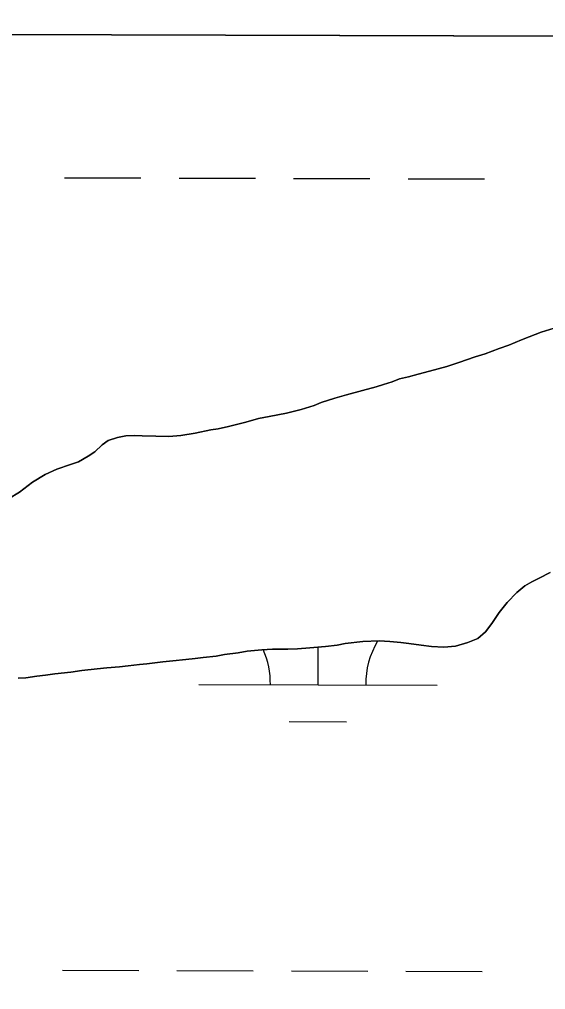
# Model space of a CAD drawing. Extents: x 3161615 to 3199515, y 867541 to 892976.
# Drawn here: x 3168174.6 to 3168395.2, y 890788.2 to 891195.5 of the extents above; entities that cross this region are included whole.
import ezdxf

# ---------------------------------------------------------------- set-up
doc = ezdxf.new("R2010")
doc.units = 0
for name, color, linetype in [('V-GRID-FRAM', 7, 'Continuous'), ('V-SITE-VEGE', 7, 'Continuous'), ('V-TOPO-SHOR', 7, 'Continuous'), ('V-WETL-SWMP', 7, 'Continuous')]:
    doc.layers.add(name, color=color, linetype=linetype)

msp = doc.modelspace()

# ---------------------------------------------------------------- linework, layer by layer
at = {"layer": 'V-GRID-FRAM'}
msp.add_lwpolyline([(3165877.44, 891195.48), (3197228.98, 891108.84), (3197186.66, 872920.88), (3165819.25, 873007.56), (3165877.44, 891195.48)], dxfattribs=at)
at = {"layer": 'V-SITE-VEGE'}
for p, q in [((3169353.41, 891185.88), (3167898.99, 891189.89)), ((3168388.39, 891062.28), (3168393.35, 891064.24)), ((3168393.35, 891064.24), (3168400.61, 891066.4)), ((3168379.79, 891058.76), (3168385.14, 891060.91)), ((3168385.14, 891060.91), (3168388.39, 891062.28)), ((3168369.86, 891055.04), (3168375.78, 891057.39)), ((3168375.78, 891057.39), (3168379.79, 891058.76)), ((3168353.81, 891049.73), (3168358.78, 891051.5)), ((3168358.78, 891051.5), (3168365.66, 891053.85)), ((3168365.66, 891053.85), (3168369.86, 891055.04)), ((3168341.77, 891046.57), (3168346.55, 891047.76)), ((3168346.55, 891047.76), (3168353.81, 891049.73)), ((3168327.25, 891042.23), (3168330.88, 891043.41)), ((3168330.88, 891043.41), (3168333.93, 891044.59)), ((3168333.93, 891044.59), (3168337.76, 891045.39)), ((3168337.76, 891045.39), (3168341.77, 891046.57)), ((3168311.77, 891037.89), (3168318.46, 891039.67)), ((3168318.46, 891039.67), (3168324.19, 891041.25)), ((3168324.19, 891041.25), (3168327.25, 891042.23)), ((3168301.06, 891034.74), (3168306.8, 891036.51)), ((3168306.8, 891036.51), (3168311.77, 891037.89)), ((3168286.54, 891030.21), (3168292.66, 891031.8)), ((3168292.66, 891031.8), (3168298.2, 891033.37)), ((3168298.2, 891033.37), (3168301.06, 891034.74)), ((3168269.53, 891026.43), (3168274.88, 891028.01)), ((3168274.88, 891028.01), (3168279.28, 891028.81)), ((3168279.28, 891028.81), (3168286.54, 891030.21)), ((3168248.3, 891021.85), (3168254.8, 891023.24)), ((3168254.8, 891023.24), (3168257.86, 891023.65)), ((3168257.86, 891023.65), (3168262.26, 891024.65)), ((3168262.26, 891024.65), (3168269.53, 891026.43)), ((3168209.26, 891016.93), (3168211.74, 891018.67)), ((3168211.74, 891018.67), (3168215.75, 891020.05)), ((3168215.75, 891020.05), (3168219.19, 891020.65)), ((3168219.19, 891020.65), (3168223.02, 891020.87)), ((3168223.02, 891020.87), (3168226.09, 891020.71)), ((3168226.09, 891020.71), (3168231.83, 891020.56)), ((3168231.83, 891020.56), (3168237.2, 891020.42)), ((3168237.2, 891020.42), (3168242.18, 891020.84)), ((3168242.18, 891020.84), (3168248.3, 891021.85)), ((3168206.22, 891014.03), (3168209.26, 891016.93)), ((3168199.36, 891009.76), (3168203.36, 891012.09)), ((3168203.36, 891012.09), (3168206.22, 891014.03)), ((3168185.42, 891004.47), (3168190.19, 891006.62)), ((3168190.19, 891006.62), (3168195.92, 891008.58)), ((3168195.92, 891008.58), (3168199.36, 891009.76)), ((3168180.08, 891001.17), (3168185.42, 891004.47)), ((3168174.56, 890997.1), (3168180.08, 891001.17)), ((3168169.98, 890994.19), (3168174.56, 890997.1)), ((3168397.06, 890963.31), (3168392.48, 890960.97)), ((3168386.57, 890957.67), (3168383.14, 890954.96)), ((3168389.43, 890959.42), (3168386.57, 890957.67)), ((3168392.48, 890960.97), (3168389.43, 890959.42)), ((3168383.14, 890954.96), (3168379.16, 890950.71)), ((3168379.16, 890950.71), (3168375.74, 890946.47)), ((3168375.74, 890946.47), (3168372.72, 890941.84)), ((3168372.72, 890941.84), (3168370.06, 890938.37)), ((3168370.06, 890938.37), (3168366.83, 890935.67)), ((3168311.1, 890933.48), (3168307.85, 890932.88)), ((3168318.56, 890934.31), (3168311.1, 890933.48)), ((3168325.46, 890934.56), (3168318.56, 890934.31)), ((3168329.86, 890934.4), (3168325.46, 890934.56)), ((3168334.47, 890933.86), (3168329.86, 890934.4)), ((3168337.92, 890933.51), (3168334.47, 890933.86)), ((3168343.1, 890932.79), (3168337.92, 890933.51)), ((3168362.63, 890933.91), (3168357.47, 890932.33)), ((3168366.83, 890935.67), (3168362.63, 890933.91)), ((3168266.3, 890929.66), (3168260.56, 890928.85)), ((3168270.13, 890930.27), (3168266.3, 890929.66)), ((3168276.26, 890930.89), (3168270.13, 890930.27)), ((3168280.66, 890931.12), (3168276.26, 890930.89)), ((3168287.17, 890931.18), (3168280.66, 890931.12)), ((3168291.2, 890931.21), (3168287.17, 890931.18)), ((3168296.36, 890931.64), (3168291.2, 890931.21)), ((3168302.87, 890932.26), (3168296.36, 890931.64)), ((3168307.85, 890932.88), (3168302.87, 890932.26)), ((3168347.31, 890932.25), (3168343.1, 890932.79)), ((3168352.49, 890931.91), (3168347.31, 890932.25)), ((3168357.47, 890932.33), (3168352.49, 890931.91)), ((3168228.03, 890924.94), (3168224.97, 890924.72)), ((3168234.73, 890925.76), (3168228.03, 890924.94)), ((3168238.94, 890926.18), (3168234.73, 890925.76)), ((3168244.3, 890926.8), (3168238.94, 890926.18)), ((3168248.32, 890927.22), (3168244.3, 890926.8)), ((3168251.57, 890927.63), (3168248.32, 890927.22)), ((3168257.12, 890928.24), (3168251.57, 890927.63)), ((3168260.56, 890928.85), (3168257.12, 890928.24)), ((3168196.07, 890921.42), (3168189.37, 890920.79)), ((3168200.66, 890922.22), (3168196.07, 890921.42)), ((3168207.16, 890922.85), (3168200.66, 890922.22)), ((3168211.19, 890923.27), (3168207.16, 890922.85)), ((3168216.55, 890923.7), (3168211.19, 890923.27)), ((3168220.18, 890924.11), (3168216.55, 890923.7)), ((3168224.97, 890924.72), (3168220.18, 890924.11)), ((3168177.31, 890919.15), (3168174.06, 890918.94)), ((3168181.9, 890919.77), (3168177.31, 890919.15)), ((3168185.54, 890920.18), (3168181.9, 890919.77)), ((3168189.37, 890920.79), (3168185.54, 890920.18))]:
    msp.add_line(p, q, dxfattribs=at)
at = {"layer": 'V-TOPO-SHOR'}
for points in [[(3168169.98, 890994.19), (3168174.56, 890997.1), (3168180.08, 891001.17), (3168185.42, 891004.47), (3168190.19, 891006.62), (3168195.92, 891008.58), (3168199.36, 891009.76), (3168203.36, 891012.09), (3168206.22, 891014.03), (3168209.26, 891016.93), (3168211.74, 891018.67), (3168215.75, 891020.05), (3168219.19, 891020.65), (3168223.02, 891020.87), (3168226.09, 891020.71), (3168231.83, 891020.56), (3168237.2, 891020.42), (3168242.18, 891020.84), (3168248.3, 891021.85), (3168254.8, 891023.24), (3168257.86, 891023.65), (3168262.26, 891024.65), (3168269.53, 891026.43), (3168274.88, 891028.01), (3168279.28, 891028.81), (3168286.54, 891030.21), (3168292.66, 891031.79), (3168298.2, 891033.37), (3168301.06, 891034.74), (3168306.8, 891036.51), (3168311.77, 891037.89), (3168318.46, 891039.67), (3168324.19, 891041.25), (3168327.25, 891042.23), (3168330.88, 891043.41), (3168333.93, 891044.59), (3168337.76, 891045.39), (3168341.77, 891046.57), (3168346.55, 891047.76), (3168353.81, 891049.73), (3168358.78, 891051.5), (3168365.66, 891053.85), (3168369.86, 891055.04), (3168375.78, 891057.39), (3168379.79, 891058.76), (3168385.14, 891060.91), (3168388.39, 891062.28), (3168393.35, 891064.24), (3168400.61, 891066.4)], [(3168397.06, 890963.31), (3168392.48, 890960.97), (3168389.43, 890959.42), (3168386.57, 890957.67), (3168383.14, 890954.96), (3168379.16, 890950.71), (3168375.74, 890946.47), (3168372.71, 890941.84), (3168370.06, 890938.37), (3168366.83, 890935.67), (3168362.63, 890933.91), (3168357.47, 890932.33), (3168352.49, 890931.91), (3168347.31, 890932.25), (3168343.1, 890932.79), (3168337.92, 890933.51), (3168334.47, 890933.87), (3168329.86, 890934.4), (3168325.46, 890934.56), (3168318.56, 890934.31), (3168311.1, 890933.48), (3168307.85, 890932.88), (3168302.87, 890932.26), (3168296.36, 890931.64), (3168291.2, 890931.21), (3168287.17, 890931.18), (3168280.66, 890931.12), (3168276.26, 890930.89), (3168270.13, 890930.27), (3168266.3, 890929.66), (3168260.56, 890928.85), (3168257.12, 890928.24), (3168251.57, 890927.63), (3168248.32, 890927.22), (3168244.3, 890926.8), (3168238.94, 890926.18), (3168234.73, 890925.76), (3168228.03, 890924.94), (3168224.97, 890924.72), (3168220.18, 890924.11), (3168216.54, 890923.69), (3168211.19, 890923.27), (3168207.16, 890922.85), (3168200.66, 890922.22), (3168196.07, 890921.42), (3168189.37, 890920.79), (3168185.54, 890920.18), (3168181.9, 890919.77), (3168177.31, 890919.15), (3168174.06, 890918.94)]]:
    msp.add_lwpolyline(points, dxfattribs=at)
at = {"layer": 'V-WETL-SWMP'}
for p, q in [((3167898.99, 891189.89), (3169353.42, 891185.88)), ((3168193.52, 891129), (3168225.52, 891128.91)), ((3168241.52, 891128.87), (3168273.52, 891128.78)), ((3168289.52, 891128.74), (3168321.52, 891128.65)), ((3168337.52, 891128.6), (3168369.52, 891128.51)), ((3168393.35, 891064.24), (3168388.38, 891062.28)), ((3168400.61, 891066.4), (3168393.35, 891064.24)), ((3168385.14, 891060.91), (3168379.79, 891058.76)), ((3168388.38, 891062.28), (3168385.14, 891060.91)), ((3168375.78, 891057.39), (3168369.86, 891055.04)), ((3168379.79, 891058.76), (3168375.78, 891057.39)), ((3168358.78, 891051.5), (3168353.81, 891049.73)), ((3168365.66, 891053.85), (3168358.78, 891051.5)), ((3168369.86, 891055.04), (3168365.66, 891053.85)), ((3168346.55, 891047.76), (3168341.77, 891046.57)), ((3168353.81, 891049.73), (3168346.55, 891047.76)), ((3168330.88, 891043.41), (3168327.25, 891042.23)), ((3168333.93, 891044.59), (3168330.88, 891043.41)), ((3168337.76, 891045.39), (3168333.93, 891044.59)), ((3168341.77, 891046.57), (3168337.76, 891045.39)), ((3168318.46, 891039.67), (3168311.77, 891037.89)), ((3168324.19, 891041.25), (3168318.46, 891039.67)), ((3168327.25, 891042.23), (3168324.19, 891041.25)), ((3168306.8, 891036.51), (3168301.07, 891034.74)), ((3168311.77, 891037.89), (3168306.8, 891036.51)), ((3168292.66, 891031.79), (3168286.54, 891030.21)), ((3168298.2, 891033.37), (3168292.66, 891031.79)), ((3168301.07, 891034.74), (3168298.2, 891033.37)), ((3168274.88, 891028.01), (3168269.53, 891026.43)), ((3168279.28, 891028.81), (3168274.88, 891028.01)), ((3168286.54, 891030.21), (3168279.28, 891028.81)), ((3168254.8, 891023.24), (3168248.3, 891021.85)), ((3168257.86, 891023.65), (3168254.8, 891023.24)), ((3168262.26, 891024.65), (3168257.86, 891023.65)), ((3168269.53, 891026.43), (3168262.26, 891024.65)), ((3168211.74, 891018.67), (3168209.26, 891016.93)), ((3168215.75, 891020.05), (3168211.74, 891018.67)), ((3168219.19, 891020.65), (3168215.75, 891020.05)), ((3168223.02, 891020.87), (3168219.19, 891020.65)), ((3168226.09, 891020.71), (3168223.02, 891020.87)), ((3168231.83, 891020.56), (3168226.09, 891020.71)), ((3168237.2, 891020.42), (3168231.83, 891020.56)), ((3168242.18, 891020.84), (3168237.2, 891020.42)), ((3168248.3, 891021.85), (3168242.18, 891020.84)), ((3168209.26, 891016.93), (3168206.22, 891014.03)), ((3168203.36, 891012.09), (3168199.36, 891009.76)), ((3168206.22, 891014.03), (3168203.36, 891012.09)), ((3168190.19, 891006.62), (3168185.42, 891004.47)), ((3168195.92, 891008.58), (3168190.19, 891006.62)), ((3168199.36, 891009.76), (3168195.92, 891008.58)), ((3168185.42, 891004.47), (3168180.08, 891001.17)), ((3168180.08, 891001.17), (3168174.56, 890997.1)), ((3168174.56, 890997.1), (3168169.98, 890994.19)), ((3168392.48, 890960.97), (3168397.06, 890963.31)), ((3168383.14, 890954.96), (3168386.57, 890957.67)), ((3168386.57, 890957.67), (3168389.43, 890959.42)), ((3168389.43, 890959.42), (3168392.48, 890960.97)), ((3168379.15, 890950.71), (3168383.14, 890954.96)), ((3168375.74, 890946.47), (3168379.15, 890950.71)), ((3168372.71, 890941.84), (3168375.74, 890946.47)), ((3168370.06, 890938.37), (3168372.71, 890941.84)), ((3168366.83, 890935.67), (3168370.06, 890938.37)), ((3168307.85, 890932.88), (3168311.1, 890933.48)), ((3168311.1, 890933.48), (3168318.56, 890934.31)), ((3168318.56, 890934.31), (3168325.46, 890934.56)), ((3168325.46, 890934.56), (3168329.86, 890934.4)), ((3168329.86, 890934.4), (3168334.47, 890933.87)), ((3168334.47, 890933.87), (3168337.92, 890933.51)), ((3168337.92, 890933.51), (3168343.1, 890932.79)), ((3168357.47, 890932.33), (3168362.63, 890933.91)), ((3168362.63, 890933.91), (3168366.83, 890935.67)), ((3168260.56, 890928.85), (3168266.3, 890929.66)), ((3168266.3, 890929.66), (3168270.13, 890930.27)), ((3168270.13, 890930.27), (3168276.25, 890930.89)), ((3168276.25, 890930.89), (3168280.66, 890931.12)), ((3168280.66, 890931.12), (3168287.17, 890931.18)), ((3168287.17, 890931.18), (3168291.19, 890931.21)), ((3168291.19, 890931.21), (3168296.36, 890931.63)), ((3168296.36, 890931.63), (3168302.87, 890932.26)), ((3168299.78, 890916.1), (3168299.82, 890931.97)), ((3168302.87, 890932.26), (3168307.85, 890932.88)), ((3168343.1, 890932.79), (3168347.32, 890932.25)), ((3168347.32, 890932.25), (3168352.49, 890931.91)), ((3168352.49, 890931.91), (3168357.47, 890932.33)), ((3168224.96, 890924.72), (3168228.03, 890924.94)), ((3168228.03, 890924.94), (3168234.73, 890925.76)), ((3168234.73, 890925.76), (3168238.94, 890926.18)), ((3168238.94, 890926.18), (3168244.3, 890926.8)), ((3168244.3, 890926.8), (3168248.32, 890927.21)), ((3168248.32, 890927.21), (3168251.57, 890927.62)), ((3168251.57, 890927.62), (3168257.12, 890928.24)), ((3168257.12, 890928.24), (3168260.56, 890928.85)), ((3168189.37, 890920.79), (3168196.07, 890921.42)), ((3168196.07, 890921.42), (3168200.66, 890922.22)), ((3168200.66, 890922.22), (3168207.16, 890922.85)), ((3168207.16, 890922.85), (3168211.18, 890923.27)), ((3168211.18, 890923.27), (3168216.54, 890923.69)), ((3168216.54, 890923.69), (3168220.18, 890924.11)), ((3168220.18, 890924.11), (3168224.96, 890924.72)), ((3168174.06, 890918.94), (3168177.31, 890919.16)), ((3168177.31, 890919.16), (3168181.9, 890919.77)), ((3168181.9, 890919.77), (3168185.54, 890920.18)), ((3168185.54, 890920.18), (3168189.37, 890920.79)), ((3168249.78, 890916.24), (3168349.78, 890915.96)), ((3168287.74, 890900.7), (3168311.74, 890900.64)), ((3168192.61, 890796.33), (3168224.61, 890796.24)), ((3168240.61, 890796.19), (3168272.61, 890796.11)), ((3168288.6, 890796.06), (3168320.6, 890795.97)), ((3168336.6, 890795.93), (3168368.6, 890795.84))]:
    msp.add_line(p, q, dxfattribs=at)
for centre, start, end in [((3168355.02, 890916.42), 149.0843, 180.6135), ((3168244.54, 890916.73), 359.0699, 23.7441)]:
    msp.add_arc(centre, 35.25, start, end, dxfattribs=at)

doc.saveas('drawing.dxf')
